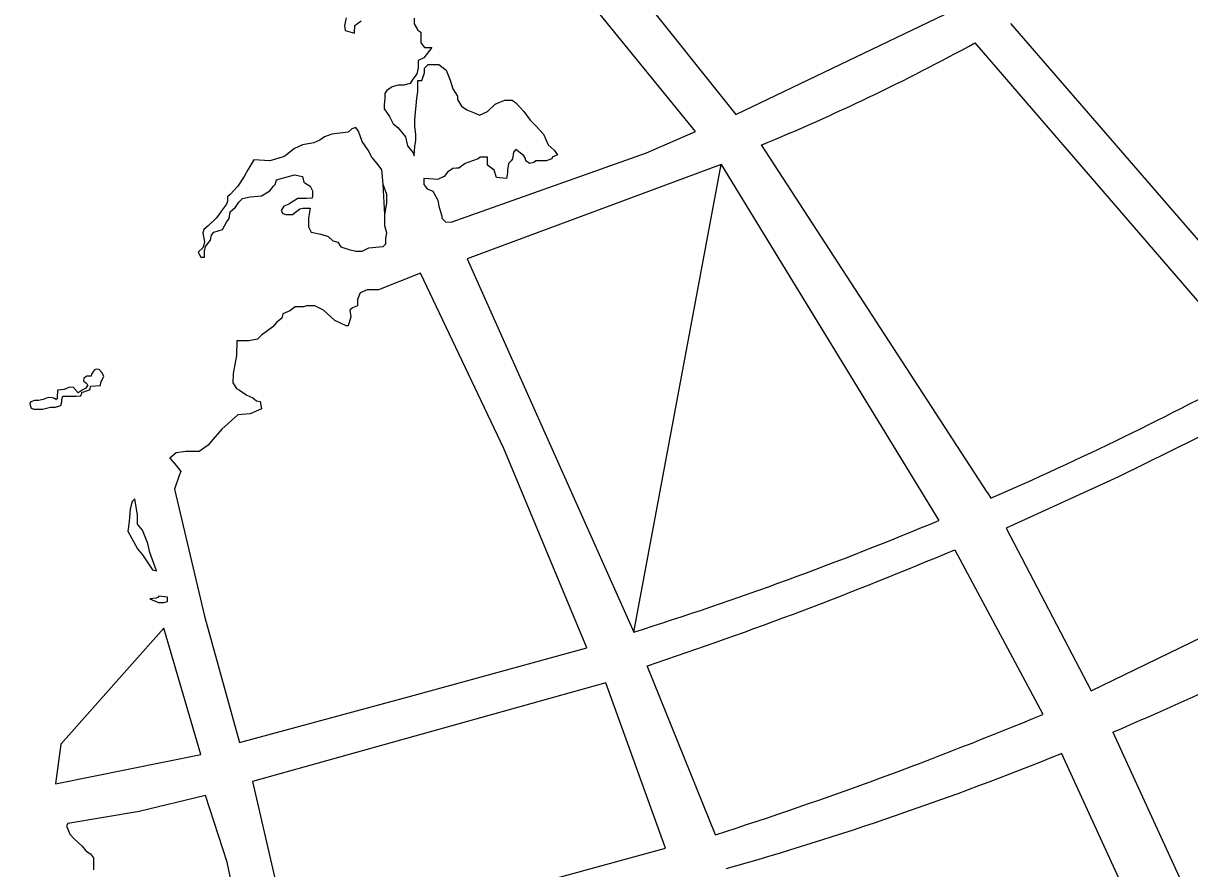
# Model space of a CAD drawing. Extents: x -11.4 to 84.1, y 11.1 to 59.
# Drawn here: x 35.0174 to 35.1132, y 30.4741 to 30.5436 of the extents above; entities that cross this region are included whole.
import ezdxf

# ---------------------------------------------------------------- set-up
doc = ezdxf.new("R2010")
doc.units = 0
doc.layers.add('SH_Data', color=7, linetype='Continuous')

msp = doc.modelspace()

# ---------------------------------------------------------------- linework, layer by layer
at = {"layer": 'SH_Data'}
for p, q in [((35.121090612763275, 30.51740779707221), (35.09848497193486, 30.543569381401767)), ((35.09653766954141, 30.505046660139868), (35.077995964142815, 30.53357887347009)), ((35.06749746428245, 30.493532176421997), (35.0746940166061, 30.531970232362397)), ((35.06749746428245, 30.493532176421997), (35.0746940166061, 30.531970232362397)), ((35.0746940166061, 30.531970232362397), (35.09255839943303, 30.50271836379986)), ((35.04705078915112, 30.527863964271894), (35.04692379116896, 30.530319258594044)), ((35.09653766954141, 30.505046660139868), (35.096833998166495, 30.504538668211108)), ((35.09387071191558, 30.50030540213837), (35.101109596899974, 30.486801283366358)), ((35.0742283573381, 30.476895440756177), (35.068598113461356, 30.49078055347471)), ((35.10999945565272, 30.46762458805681), (35.10263357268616, 30.483584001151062))]:
    msp.add_line(p, q, dxfattribs=at)
for points in [[(35.067709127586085, 30.546363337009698), (35.07587933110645, 30.536076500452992), (35.093024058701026, 30.54428903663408), (35.07951993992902, 30.555888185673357), (35.067666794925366, 30.564016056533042), (35.05619464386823, 30.558809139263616), (35.067709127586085, 30.546363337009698)], [(35.05149571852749, 30.530742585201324), (35.050268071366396, 30.53082725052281), (35.050268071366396, 30.530319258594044), (35.050522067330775, 30.529980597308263), (35.05098772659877, 30.529768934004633), (35.05141105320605, 30.52904927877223), (35.05149571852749, 30.528541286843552), (35.051749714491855, 30.527736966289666), (35.051749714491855, 30.527567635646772), (35.05204604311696, 30.52727130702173), (35.05251170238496, 30.527228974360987), (35.06855578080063, 30.53294388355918), (35.07257738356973, 30.53467952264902), (35.06317953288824, 30.54623633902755)], [(35.043875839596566, 30.544035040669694), (35.0437488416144, 30.543400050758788), (35.04379117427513, 30.54297672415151), (35.04455316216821, 30.542765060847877), (35.04459549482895, 30.543400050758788), (35.04510348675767, 30.5437810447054)], [(35.04946375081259, 30.543992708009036), (35.04946375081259, 30.54352704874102), (35.049760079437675, 30.54301905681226), (35.05001407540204, 30.542849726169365), (35.05001407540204, 30.541960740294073), (35.050310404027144, 30.54157974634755), (35.0505643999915, 30.54157974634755), (35.05090306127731, 30.54157974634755), (35.050268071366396, 30.540733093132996), (35.0498024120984, 30.54052142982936), (35.0498024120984, 30.539928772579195), (35.04967541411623, 30.53942078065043), (35.04929442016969, 30.538912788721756), (35.04912508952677, 30.538616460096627), (35.04861709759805, 30.53848946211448), (35.04815143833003, 30.53848946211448), (35.04764344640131, 30.538362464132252), (35.04722011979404, 30.53806613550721), (35.04705078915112, 30.537812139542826), (35.04705078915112, 30.537431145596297), (35.047008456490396, 30.536838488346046), (35.047008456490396, 30.536542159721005), (35.04743178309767, 30.5359071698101), (35.047728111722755, 30.53531451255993), (35.048109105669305, 30.535018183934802), (35.04874409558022, 30.534256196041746), (35.04891342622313, 30.533494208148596), (35.049379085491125, 30.53294388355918), (35.04946375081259, 30.5326898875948), (35.04950608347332, 30.533451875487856), (35.04959074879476, 30.53395986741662), (35.04959074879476, 30.534467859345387), (35.04950608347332, 30.535102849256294), (35.04950608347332, 30.535653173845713), (35.04967541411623, 30.537431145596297), (35.049760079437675, 30.53798147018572), (35.049760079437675, 30.53887045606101), (35.050098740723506, 30.53887045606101), (35.050310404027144, 30.539505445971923), (35.050310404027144, 30.539886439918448), (35.05060673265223, 30.54018276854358), (35.05111472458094, 30.54018276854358), (35.05149571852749, 30.54018276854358), (35.05208837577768, 30.539717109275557), (35.05242703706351, 30.538912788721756), (35.05263870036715, 30.538193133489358), (35.053019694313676, 30.53760047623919), (35.053019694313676, 30.53730414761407), (35.0533583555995, 30.536753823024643), (35.053781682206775, 30.536457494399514), (35.054332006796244, 30.536245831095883), (35.05483999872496, 30.536034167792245), (35.05547498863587, 30.53633049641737), (35.05610997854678, 30.536923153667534), (35.056490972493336, 30.537092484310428), (35.056914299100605, 30.53726181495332), (35.057041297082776, 30.53726181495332), (35.05750695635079, 30.53726181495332), (35.057803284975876, 30.537050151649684), (35.05848060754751, 30.53633049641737), (35.05898859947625, 30.53561084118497), (35.059454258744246, 30.535145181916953), (35.06008924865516, 30.534467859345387), (35.06047024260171, 30.53357887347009), (35.06097823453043, 30.53315554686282), (35.06123223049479, 30.532774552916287), (35.06080890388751, 30.532562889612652), (35.06076657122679, 30.532435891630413), (35.06030091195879, 30.53226656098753), (35.06008924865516, 30.53226656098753), (35.059454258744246, 30.53226656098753), (35.059284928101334, 30.532139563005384), (35.058946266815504, 30.53205489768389), (35.05864993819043, 30.53226656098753), (35.0586076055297, 30.532478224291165), (35.05848060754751, 30.5326898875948), (35.058184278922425, 30.53294388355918), (35.057803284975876, 30.533197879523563), (35.057633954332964, 30.53298621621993), (35.05754928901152, 30.532435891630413), (35.057422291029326, 30.53226656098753), (35.05721062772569, 30.53205489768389), (35.05712596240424, 30.53150457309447), (35.05712596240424, 30.531292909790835), (35.057041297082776, 30.53082725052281), (35.05623697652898, 30.530911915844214), (35.056025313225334, 30.53150457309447), (35.05547498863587, 30.531927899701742), (35.05547498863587, 30.532351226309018), (35.05547498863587, 30.532562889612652), (35.054882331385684, 30.532562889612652), (35.05471300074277, 30.532435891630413), (35.05424734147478, 30.53226656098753), (35.05365468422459, 30.53205489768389), (35.05314669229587, 30.53167390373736), (35.05293502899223, 30.53167390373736), (35.05263870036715, 30.531631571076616), (35.05221537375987, 30.531335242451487), (35.051919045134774, 30.530996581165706), (35.05149571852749, 30.530784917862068)], [(35.09552168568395, 30.541960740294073), (35.11791566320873, 30.51601081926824), (35.118508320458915, 30.5150795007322)], [(35.04692379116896, 30.530319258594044), (35.046839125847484, 30.531292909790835), (35.04679679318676, 30.53154690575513), (35.046415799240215, 30.53205489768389), (35.04599247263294, 30.532562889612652), (35.045696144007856, 30.53315554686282), (35.04518815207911, 30.533875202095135), (35.04489182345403, 30.53472185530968), (35.04468016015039, 30.535018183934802), (35.04434149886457, 30.534891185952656), (35.044045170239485, 30.534637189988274), (35.04269052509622, 30.534467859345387), (35.04209786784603, 30.534256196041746), (35.04171687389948, 30.53395986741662), (35.04120888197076, 30.53374820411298), (35.04027756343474, 30.53357887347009), (35.039642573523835, 30.533282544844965), (35.03883825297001, 30.53264755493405), (35.03862658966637, 30.532562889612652), (35.037610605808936, 30.53226656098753), (35.03629829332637, 30.532351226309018), (35.03579030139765, 30.53154690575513), (35.03549397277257, 30.530996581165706), (35.03498598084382, 30.530192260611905), (35.03435099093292, 30.529514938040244), (35.034139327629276, 30.529303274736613), (35.034139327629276, 30.52896461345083), (35.03405466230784, 30.528710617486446), (35.03363133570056, 30.528160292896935), (35.0333773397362, 30.527821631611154), (35.033208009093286, 30.527567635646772), (35.032530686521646, 30.526932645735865), (35.03219202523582, 30.526636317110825), (35.03210735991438, 30.526339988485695), (35.03223435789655, 30.525620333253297), (35.03219202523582, 30.525366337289), (35.03210735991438, 30.52511234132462), (35.03172636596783, 30.52477368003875), (35.031938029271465, 30.524350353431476), (35.03223435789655, 30.524350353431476), (35.03223435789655, 30.524858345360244), (35.032319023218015, 30.525239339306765), (35.03274234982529, 30.52574733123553), (35.03282701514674, 30.5261706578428), (35.03299634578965, 30.526424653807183), (35.03371600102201, 30.526636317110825), (35.03405466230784, 30.527228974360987), (35.03426632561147, 30.527525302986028), (35.03435099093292, 30.528075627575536), (35.03477431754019, 30.528456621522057), (35.035070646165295, 30.528879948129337), (35.03536697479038, 30.529176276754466), (35.03600196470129, 30.529303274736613), (35.03693328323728, 30.5293879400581), (35.037610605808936, 30.529811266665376), (35.03790693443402, 30.530192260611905), (35.03803393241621, 30.530319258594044), (35.03816093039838, 30.53070025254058), (35.03883825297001, 30.530911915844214), (35.039642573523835, 30.531123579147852), (35.04027756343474, 30.530996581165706), (35.04040456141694, 30.530530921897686), (35.040573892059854, 30.53040392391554), (35.040912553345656, 30.530192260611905), (35.041124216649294, 30.529811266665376), (35.041124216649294, 30.5293879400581), (35.04108188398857, 30.52921860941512), (35.040616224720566, 30.529176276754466), (35.03989656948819, 30.529176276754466), (35.03955790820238, 30.52896461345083), (35.03917691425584, 30.528710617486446), (35.038753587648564, 30.528541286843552), (35.038541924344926, 30.52820262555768), (35.03866892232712, 30.5279486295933), (35.03892291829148, 30.527863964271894), (35.03947324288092, 30.527863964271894), (35.04006590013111, 30.528329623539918), (35.04031989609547, 30.528371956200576), (35.040912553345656, 30.528371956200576), (35.040785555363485, 30.527567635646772), (35.040785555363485, 30.526847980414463), (35.04099721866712, 30.526424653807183), (35.04180153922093, 30.526255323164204), (35.042394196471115, 30.52604365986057), (35.042775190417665, 30.525704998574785), (35.04319851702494, 30.52557800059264), (35.0434525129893, 30.525197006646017), (35.04408750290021, 30.524985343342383), (35.04468016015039, 30.524858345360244), (35.04518815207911, 30.524858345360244), (35.045738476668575, 30.52511234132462), (35.04662746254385, 30.525197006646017), (35.04692379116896, 30.525239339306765), (35.04713545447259, 30.525451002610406), (35.04713545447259, 30.52574733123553), (35.04713545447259, 30.525916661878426), (35.04722011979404, 30.526339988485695), (35.04705078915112, 30.526932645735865), (35.04705078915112, 30.527017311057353), (35.04705078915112, 30.52727130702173), (35.04705078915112, 30.527863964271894)], [(35.0746940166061, 30.531970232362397), (35.0538240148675, 30.524223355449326), (35.06749746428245, 30.493532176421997)], [(35.04705078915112, 30.527863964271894), (35.04722011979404, 30.52879528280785), (35.04722011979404, 30.529514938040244), (35.04692379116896, 30.530319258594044)], [(35.042944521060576, 30.519143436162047), (35.04201320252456, 30.51999008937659), (35.041293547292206, 30.52037108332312), (35.040616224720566, 30.52037108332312), (35.04040456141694, 30.52028641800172), (35.039684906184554, 30.52028641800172), (35.039261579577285, 30.519947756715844), (35.03866892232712, 30.519693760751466), (35.03858425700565, 30.51935509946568), (35.03816093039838, 30.51897410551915), (35.03786460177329, 30.51863544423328), (35.03744127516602, 30.518339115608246), (35.03693328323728, 30.51795812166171), (35.03659462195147, 30.517619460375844), (35.03587496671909, 30.517492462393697), (35.034901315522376, 30.517492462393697), (35.03485898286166, 30.516264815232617), (35.03460498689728, 30.51478317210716), (35.03456265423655, 30.514021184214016), (35.03485898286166, 30.513555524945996), (35.03511297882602, 30.513428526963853), (35.0357056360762, 30.513005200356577), (35.03621362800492, 30.51279353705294), (35.036509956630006, 30.512539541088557), (35.03680628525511, 30.51249720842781), (35.03693328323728, 30.511904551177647), (35.03600196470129, 30.511481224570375), (35.03498598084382, 30.511396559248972), (35.03367366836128, 30.510211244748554), (35.03291168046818, 30.509364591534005), (35.032530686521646, 30.50889893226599), (35.03181103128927, 30.508390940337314), (35.03071038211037, 30.508390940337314), (35.029906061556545, 30.50826394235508), (35.02939806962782, 30.507840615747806), (35.029906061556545, 30.507247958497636), (35.03028705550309, 30.50673996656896), (35.0301600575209, 30.506401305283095), (35.029779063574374, 30.505300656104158), (35.03223435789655, 30.49484448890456), (35.03511297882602, 30.484472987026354), (35.049379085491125, 30.48832525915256), (35.063645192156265, 30.492262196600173), (35.05682963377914, 30.508644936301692), (35.04997174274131, 30.523038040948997), (35.0465427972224, 30.521683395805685), (35.04561147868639, 30.521683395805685), (35.04501882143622, 30.521429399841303), (35.044807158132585, 30.520879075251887), (35.044807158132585, 30.52037108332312), (35.044383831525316, 30.520201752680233), (35.04417216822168, 30.51999008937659), (35.04425683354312, 30.51943976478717), (35.044045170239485, 30.518720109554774), (35.043875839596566, 30.518720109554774), (35.042944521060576, 30.519143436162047)], [(35.01940756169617, 30.512835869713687), (35.018984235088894, 30.512666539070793), (35.018603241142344, 30.512581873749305), (35.01826457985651, 30.512581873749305), (35.01796825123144, 30.512454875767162), (35.01788358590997, 30.51237021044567), (35.01792591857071, 30.512200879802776), (35.018010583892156, 30.511946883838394), (35.018222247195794, 30.511862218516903), (35.01847624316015, 30.511862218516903), (35.01894190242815, 30.511862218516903), (35.01957689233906, 30.512031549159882), (35.020000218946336, 30.512031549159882), (35.02042354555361, 30.51215854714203), (35.02050821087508, 30.512454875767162), (35.02050821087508, 30.512666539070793), (35.020592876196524, 30.512920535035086), (35.02118553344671, 30.512920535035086), (35.02169352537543, 30.512920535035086), (35.02207451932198, 30.512962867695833), (35.02215918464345, 30.51317453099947), (35.02215918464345, 30.51325919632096), (35.02232851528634, 30.513301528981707), (35.02283650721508, 30.513470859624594), (35.02287883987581, 30.513767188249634), (35.023683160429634, 30.513809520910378), (35.02372549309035, 30.514063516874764), (35.02397948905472, 30.51457150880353), (35.0238101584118, 30.51486783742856), (35.02359849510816, 30.515121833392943), (35.023344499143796, 30.515164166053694), (35.023175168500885, 30.5150795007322), (35.022963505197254, 30.514740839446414), (35.02292117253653, 30.51457150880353), (35.022582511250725, 30.51457150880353), (35.02232851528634, 30.514402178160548), (35.02228618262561, 30.51419051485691), (35.02249784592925, 30.514021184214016), (35.02266717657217, 30.513851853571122), (35.02249784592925, 30.51359785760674), (35.02220151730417, 30.513428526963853), (35.021862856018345, 30.513216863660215), (35.02143952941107, 30.513682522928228), (35.02110086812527, 30.513640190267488), (35.02071987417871, 30.513470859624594), (35.02016954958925, 30.513428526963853), (35.02012721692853, 30.512835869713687), (35.02016954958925, 30.51279353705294), (35.02004255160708, 30.512666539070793), (35.01991555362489, 30.512751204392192), (35.01974622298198, 30.51279353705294), (35.01940756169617, 30.512835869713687)], [(35.098103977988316, 30.502083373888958), (35.105088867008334, 30.48870625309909), (35.127906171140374, 30.49979741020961), (35.12003229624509, 30.512581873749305), (35.107332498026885, 30.506316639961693), (35.098103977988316, 30.502083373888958)], [(35.027154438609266, 30.501914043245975), (35.02673111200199, 30.50242203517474), (35.02673111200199, 30.50314169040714), (35.02651944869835, 30.50449633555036), (35.02630778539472, 30.504284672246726), (35.0261384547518, 30.503649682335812), (35.02605378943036, 30.502633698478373), (35.02592679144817, 30.501829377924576), (35.02673111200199, 30.500390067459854), (35.027154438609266, 30.499882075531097), (35.027577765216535, 30.499247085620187), (35.02795875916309, 30.498654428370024), (35.028297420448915, 30.498569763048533), (35.027747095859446, 30.50009373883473), (35.027577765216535, 30.500813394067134), (35.027154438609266, 30.501914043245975)], [(35.02889007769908, 30.495987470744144), (35.029186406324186, 30.49607213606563), (35.029186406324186, 30.496410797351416), (35.028466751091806, 30.49649546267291), (35.028466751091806, 30.496410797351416), (35.028255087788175, 30.496326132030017), (35.027747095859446, 30.49628379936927), (35.028466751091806, 30.495987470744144), (35.02889007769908, 30.495987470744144)], [(35.02889007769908, 30.493870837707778), (35.02042354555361, 30.48434598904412), (35.020000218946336, 30.481086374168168), (35.031938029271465, 30.483499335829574), (35.02889007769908, 30.493870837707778)], [(35.03938857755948, 30.46737059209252), (35.07012208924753, 30.475794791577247), (35.06521150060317, 30.489383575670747), (35.036171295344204, 30.48125570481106), (35.03938857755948, 30.46737059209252)], [(35.10686683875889, 30.485319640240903), (35.11397872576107, 30.469783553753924), (35.114148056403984, 30.469360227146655)], [(35.035070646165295, 30.470079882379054), (35.03409699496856, 30.474651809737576), (35.032319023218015, 30.480112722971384), (35.02685810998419, 30.478800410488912)], [(35.02685810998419, 30.478800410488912), (35.0210162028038, 30.477826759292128), (35.02088920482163, 30.477615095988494), (35.02118553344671, 30.476937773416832), (35.02152419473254, 30.476556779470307), (35.02220151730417, 30.47596412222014), (35.02249784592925, 30.47558312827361), (35.02287883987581, 30.475329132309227), (35.02313283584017, 30.474990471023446), (35.02313283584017, 30.47469414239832), (35.02313283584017, 30.474016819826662)]]:
    msp.add_lwpolyline(points, dxfattribs=at)
for centre, radius, start, end in [((35.04273413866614, 30.44405379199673), 0.15509790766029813, 123.26798611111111, 273.1706305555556), ((35.008668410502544, 30.700934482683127), 0.18115613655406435, 292.49483055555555, 298.6505888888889), ((34.97910750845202, 30.773904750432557), 0.29396270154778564, 293.60538611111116, 298.3091916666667), ((34.97910750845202, 30.773904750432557), 0.29396270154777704, 287.50028333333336, 292.7018527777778), ((34.95921492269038, 30.81877431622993), 0.34575756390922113, 288.44652777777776, 292.9199777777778), ((35.001469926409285, 30.73321896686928), 0.26936844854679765, 293.0303944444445, 298.48699444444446), ((34.96847768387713, 30.805691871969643), 0.34538682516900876, 287.82859166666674, 292.58241388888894), ((35.001469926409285, 30.73321896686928), 0.26936844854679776, 285.86265000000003, 292.06075833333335)]:
    msp.add_arc(centre, radius, start, end, dxfattribs=at)

doc.saveas('drawing.dxf')
